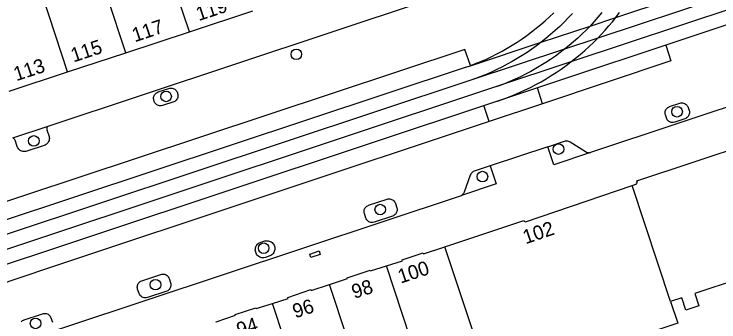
# Model space of a CAD drawing. Extents: x 122462 to 123306, y 485548 to 486417.
# Drawn here: x 122513.2 to 122587.9, y 486070.8 to 486103.4 of the extents above; entities that cross this region are included whole.
import ezdxf

# ---------------------------------------------------------------- set-up
doc = ezdxf.new("R2010")
doc.units = 0
for name, color, linetype in [('Level 1', 7, 'Continuous'), ('Level 17', 7, 'Continuous'), ('Level 37', 7, 'Continuous'), ('Level 4', 7, 'Continuous'), ('Level 40', 7, 'Continuous'), ('Level 53', 7, 'Continuous'), ('Level 58', 7, 'Continuous')]:
    doc.layers.add(name, color=color, linetype=linetype)

msp = doc.modelspace()

# ---------------------------------------------------------------- linework, layer by layer
at = {"layer": 'Level 1'}
for p, q in [((122531.788, 486101.542), (122538.514, 486103.763)), ((122525.059, 486099.319), (122531.788, 486101.542)), ((122518.881, 486097.291), (122525.059, 486099.319)), ((122512.699, 486095.259), (122518.881, 486097.291))]:
    msp.add_line(p, q, dxfattribs=at)
for points in [[(122578.717, 486085.261), (122579.222, 486085.434), (122579.19, 486085.528), (122579.294, 486085.562), (122579.229, 486085.749), (122597.36, 486091.749), (122630.804, 486102.639), (122630.769, 486102.739), (122631.378, 486102.943), (122631.412, 486102.841), (122645.737, 486107.598), (122645.703, 486107.701), (122646.309, 486107.9), (122646.344, 486107.799), (122646.439, 486107.829), (122646.643, 486107.224), (122646.546, 486107.191), (122650.433, 486095.497), (122650.529, 486095.529), (122650.729, 486094.92), (122650.634, 486094.889), (122650.959, 486093.85), (122650.438, 486093.022)], [(122558.89, 486078.769), (122567.249, 486081.539), (122567.283, 486081.447), (122567.388, 486081.482), (122567.42, 486081.388), (122578.717, 486085.261)], [(122552.683, 486076.732), (122554.373, 486077.268), (122554.343, 486077.357), (122556.58, 486078.1), (122556.611, 486078.012), (122558.89, 486078.769)], [(122546.64, 486074.756), (122548.557, 486075.39), (122548.529, 486075.469), (122550.966, 486076.277), (122550.994, 486076.196), (122552.683, 486076.732)], [(122571.449, 486046.689), (122570.397, 486047.633), (122568.035, 486054.738), (122568.533, 486055.294), (122566.851, 486060.355), (122571.343, 486061.848), (122572.168, 486059.366), (122573.87, 486057.846), (122587.371, 486062.335), (122588.048, 486065.322), (122587.669, 486065.408), (122588.593, 486069.484), (122588.972, 486069.398), (122590.22, 486074.903), (122590.066, 486075.365), (122585.361, 486073.8), (122585.794, 486072.5), (122584.426, 486072.045), (122583.994, 486073.346), (122582.809, 486072.952)], [(122540.61, 486072.759), (122542.267, 486073.293), (122542.229, 486073.4), (122544.679, 486074.219), (122544.715, 486074.119), (122546.64, 486074.756)], [(122534.633, 486070.785), (122534.62, 486070.819), (122536.669, 486071.494), (122536.64, 486071.579), (122538.838, 486072.302), (122538.87, 486072.202), (122540.61, 486072.759)], [(122582.809, 486072.952), (122583.573, 486070.656), (122563.772, 486064.073)]]:
    msp.add_lwpolyline(points, dxfattribs=at)
at = {"layer": 'Level 17'}
for p, q in [((122561.587, 486097.945), (122561.583, 486097.957)), ((122569.231, 486093.911), (122568.685, 486095.598)), ((122563.561, 486092.021), (122562.998, 486093.709)), ((122569.231, 486093.911), (122563.561, 486092.021)), ((122516.8, 486091.515), (122513.04, 486090.269)), ((122569.805, 486089.36), (122563.672, 486087.328))]:
    msp.add_line(p, q, dxfattribs=at)
for points in [[(122647.745, 486113.142), (122574.303, 486088.735)], [(122556.699, 486104.74), (122516.8, 486091.515)], [(122561.583, 486097.957), (122561.011, 486099.671), (122526.131, 486088.121), (122514.431, 486084.235), (122465.611, 486068.021), (122466.193, 486066.317)], [(122582.289, 486100.116), (122582.831, 486098.471), (122569.231, 486093.911)], [(122528.711, 486093.684), (122528.612, 486093.695), (122528.515, 486093.719), (122528.427, 486093.757), (122528.345, 486093.805), (122528.269, 486093.864), (122528.202, 486093.932), (122528.144, 486094.008), (122528.096, 486094.091), (122528.06, 486094.18), (122528.035, 486094.272), (122528.01, 486094.369), (122528, 486094.468), (122528.003, 486094.568), (122528.021, 486094.666), (122528.053, 486094.761), (122528.098, 486094.85), (122528.155, 486094.932), (122528.223, 486095.005), (122528.301, 486095.068), (122528.387, 486095.119), (122528.479, 486095.157), (122529.622, 486095.536), (122529.709, 486095.559), (122529.798, 486095.571), (122529.889, 486095.571), (122529.978, 486095.559), (122530.065, 486095.536), (122530.153, 486095.499), (122530.236, 486095.451), (122530.312, 486095.392), (122530.379, 486095.324), (122530.437, 486095.248), (122530.484, 486095.164), (122530.52, 486095.076), (122530.544, 486094.983), (122530.57, 486094.881), (122530.58, 486094.777), (122530.574, 486094.673), (122530.553, 486094.57), (122530.517, 486094.472), (122530.467, 486094.38), (122530.403, 486094.297), (122530.328, 486094.224), (122530.242, 486094.163), (122530.149, 486094.116), (122528.957, 486093.719), (122528.811, 486093.688), (122528.711, 486093.684)], [(122582.991, 486091.93), (122582.886, 486091.942), (122582.784, 486091.97), (122582.688, 486092.013), (122582.599, 486092.07), (122582.52, 486092.14), (122582.452, 486092.221), (122582.398, 486092.311), (122582.357, 486092.408), (122582.253, 486092.721), (122582.228, 486092.818), (122582.218, 486092.917), (122582.221, 486093.017), (122582.239, 486093.115), (122582.271, 486093.209), (122582.315, 486093.299), (122582.372, 486093.38), (122582.44, 486093.453), (122582.518, 486093.516), (122582.604, 486093.567), (122582.696, 486093.605), (122583.785, 486093.967), (122583.882, 486093.992), (122583.981, 486094.002), (122584.081, 486093.999), (122584.179, 486093.981), (122584.274, 486093.949), (122584.363, 486093.904), (122584.445, 486093.847), (122584.518, 486093.779), (122584.581, 486093.701), (122584.632, 486093.615), (122584.67, 486093.523), (122584.774, 486093.212), (122584.799, 486093.115), (122584.809, 486093.016), (122584.806, 486092.916), (122584.788, 486092.818), (122584.757, 486092.723), (122584.712, 486092.634), (122584.655, 486092.552), (122584.587, 486092.479), (122584.509, 486092.416), (122584.423, 486092.365), (122584.331, 486092.327), (122583.242, 486091.965), (122583.096, 486091.933), (122582.991, 486091.93)], [(122563.561, 486092.021), (122516.868, 486076.486), (122511.171, 486074.591), (122468.221, 486060.381), (122467.652, 486062.044)], [(122516.8, 486091.515), (122516.751, 486091.47), (122516.713, 486091.417), (122516.686, 486091.356), (122516.672, 486091.292), (122516.672, 486091.226), (122516.685, 486091.161), (122516.92, 486090.446), (122516.94, 486090.339), (122516.944, 486090.23), (122516.934, 486090.121), (122516.909, 486090.015), (122516.871, 486089.913), (122516.818, 486089.818), (122516.753, 486089.73), (122516.677, 486089.652), (122516.591, 486089.585), (122516.497, 486089.53), (122516.396, 486089.489), (122514.549, 486088.877), (122514.448, 486088.851), (122514.344, 486088.838), (122514.239, 486088.838), (122514.135, 486088.853), (122514.035, 486088.881), (122513.938, 486088.921), (122513.848, 486088.974), (122513.765, 486089.039), (122513.692, 486089.113), (122513.629, 486089.197), (122513.577, 486089.288), (122513.538, 486089.385), (122513.319, 486090.046), (122513.293, 486090.103), (122513.256, 486090.154), (122513.209, 486090.195), (122513.154, 486090.226)], [(122569.805, 486089.36), (122571.559, 486089.941), (122571.659, 486089.966), (122571.761, 486089.976), (122571.863, 486089.971), (122571.964, 486089.951), (122572.06, 486089.917), (122572.151, 486089.869), (122573.798, 486088.836), (122573.891, 486088.788), (122573.99, 486088.753), (122574.093, 486088.732), (122574.198, 486088.726), (122574.303, 486088.735)], [(122574.303, 486088.735), (122570.439, 486087.451), (122569.805, 486089.36)], [(122563.672, 486087.328), (122564.308, 486085.413), (122560.651, 486084.198)], [(122563.672, 486087.328), (122561.98, 486086.766), (122561.89, 486086.723), (122561.807, 486086.668), (122561.733, 486086.602), (122561.668, 486086.525), (122561.616, 486086.44), (122561.576, 486086.349), (122560.936, 486084.546), (122560.894, 486084.462), (122560.842, 486084.385), (122560.78, 486084.315), (122560.709, 486084.254), (122560.651, 486084.198)], [(122462.03, 486051.424), (122518.815, 486070.295), (122560.651, 486084.198)], [(122551.13, 486081.326), (122551.026, 486081.338), (122550.924, 486081.366), (122550.827, 486081.409), (122550.739, 486081.467), (122550.659, 486081.536), (122550.592, 486081.617), (122550.537, 486081.708), (122550.496, 486081.805), (122550.343, 486082.266), (122550.318, 486082.363), (122550.308, 486082.462), (122550.312, 486082.562), (122550.329, 486082.66), (122550.361, 486082.755), (122550.406, 486082.844), (122550.462, 486082.926), (122550.53, 486082.999), (122550.608, 486083.062), (122550.694, 486083.113), (122550.786, 486083.151), (122552.746, 486083.802), (122552.843, 486083.827), (122552.942, 486083.837), (122553.042, 486083.834), (122553.14, 486083.816), (122553.235, 486083.784), (122553.324, 486083.739), (122553.406, 486083.682), (122553.479, 486083.614), (122553.542, 486083.536), (122553.593, 486083.45), (122553.631, 486083.358), (122553.784, 486082.897), (122553.809, 486082.8), (122553.819, 486082.701), (122553.815, 486082.601), (122553.798, 486082.503), (122553.766, 486082.408), (122553.721, 486082.319), (122553.665, 486082.237), (122553.597, 486082.164), (122553.519, 486082.101), (122553.433, 486082.05), (122553.341, 486082.012), (122551.382, 486081.361), (122551.236, 486081.329), (122551.13, 486081.326)], [(122539.691, 486077.579), (122539.577, 486077.58), (122539.464, 486077.596), (122539.355, 486077.626), (122539.25, 486077.671), (122539.152, 486077.729), (122539.063, 486077.8), (122538.984, 486077.882), (122538.916, 486077.973), (122538.861, 486078.073), (122538.82, 486078.179), (122538.793, 486078.29), (122538.78, 486078.403), (122538.783, 486078.517), (122538.801, 486078.629), (122538.834, 486078.738), (122538.88, 486078.842), (122538.94, 486078.939), (122539.012, 486079.027), (122539.096, 486079.105), (122539.188, 486079.171), (122539.289, 486079.224), (122539.805, 486079.378), (122539.918, 486079.398), (122540.032, 486079.403), (122540.146, 486079.392), (122540.258, 486079.365), (122540.365, 486079.324), (122540.465, 486079.268), (122540.557, 486079.2), (122540.639, 486079.119), (122540.709, 486079.028), (122540.766, 486078.929), (122540.808, 486078.823), (122540.837, 486078.711), (122540.849, 486078.597), (122540.846, 486078.483), (122540.828, 486078.37), (122540.794, 486078.26), (122540.746, 486078.156), (122540.684, 486078.06), (122540.61, 486077.973), (122540.524, 486077.896), (122540.429, 486077.832), (122540.326, 486077.782), (122539.855, 486077.605), (122539.691, 486077.579)], [(122527.094, 486073.339), (122526.989, 486073.351), (122526.887, 486073.38), (122526.791, 486073.423), (122526.703, 486073.48), (122526.623, 486073.549), (122526.556, 486073.63), (122526.501, 486073.72), (122526.46, 486073.817), (122526.306, 486074.278), (122526.281, 486074.375), (122526.271, 486074.474), (122526.274, 486074.574), (122526.292, 486074.672), (122526.323, 486074.767), (122526.368, 486074.857), (122526.425, 486074.939), (122526.494, 486075.012), (122526.572, 486075.074), (122526.658, 486075.125), (122526.75, 486075.163), (122528.758, 486075.831), (122528.855, 486075.856), (122528.954, 486075.866), (122529.054, 486075.863), (122529.152, 486075.845), (122529.247, 486075.813), (122529.336, 486075.768), (122529.418, 486075.711), (122529.491, 486075.643), (122529.554, 486075.565), (122529.605, 486075.479), (122529.643, 486075.387), (122529.796, 486074.926), (122529.822, 486074.824), (122529.832, 486074.72), (122529.826, 486074.616), (122529.805, 486074.513), (122529.769, 486074.415), (122529.719, 486074.323), (122529.655, 486074.24), (122529.58, 486074.167), (122529.494, 486074.106), (122529.401, 486074.059), (122527.344, 486073.374), (122527.199, 486073.342), (122527.094, 486073.339)], [(122513.959, 486070.797), (122514.028, 486070.87), (122514.106, 486070.932), (122514.192, 486070.983), (122514.284, 486071.021), (122516.224, 486071.666), (122516.321, 486071.691), (122516.42, 486071.701), (122516.52, 486071.698), (122516.618, 486071.68), (122516.713, 486071.648), (122516.802, 486071.603), (122516.884, 486071.546), (122516.957, 486071.478), (122517.02, 486071.4), (122517.071, 486071.314), (122517.109, 486071.222), (122517.263, 486070.76)]]:
    msp.add_lwpolyline(points, dxfattribs=at)
at = {"layer": 'Level 37'}
for p, q in [((122670.91, 486132.634), (122575.077, 486100.86)), ((122671.362, 486131.258), (122572.236, 486098.337)), ((122671.824, 486129.851), (122564.447, 486094.19)), ((122574.264, 486102.148), (122577, 486103.056)), ((122569.091, 486100.433), (122574.264, 486102.148)), ((122561.587, 486097.945), (122569.091, 486100.433)), ((122575.077, 486100.86), (122571.576, 486099.699)), ((122571.576, 486099.699), (122561.53, 486096.368)), ((122572.236, 486098.337), (122564.043, 486095.616)), ((122466.193, 486066.317), (122560.959, 486097.737)), ((122560.959, 486097.737), (122561.587, 486097.945))]:
    msp.add_line(p, q, dxfattribs=at)
for points in [[(122577, 486103.056), (122670.449, 486134.039)], [(122561.583, 486097.957), (122562.129, 486098.164), (122562.706, 486098.4), (122563.276, 486098.65), (122563.84, 486098.914), (122564.397, 486099.193), (122564.947, 486099.485), (122565.489, 486099.791), (122566.024, 486100.111), (122566.55, 486100.444), (122567.068, 486100.79), (122567.577, 486101.149), (122568.076, 486101.52), (122568.567, 486101.904), (122569.047, 486102.301), (122569.517, 486102.709), (122569.977, 486103.129), (122570.426, 486103.561)], [(122572.404, 486103.48), (122571.964, 486103.011), (122571.512, 486102.552), (122571.049, 486102.105), (122570.575, 486101.669), (122570.09, 486101.245), (122569.595, 486100.833), (122569.091, 486100.433)], [(122575.516, 486103.569), (122575.111, 486103.085), (122574.693, 486102.611), (122574.264, 486102.148)], [(122577, 486103.056), (122577.388, 486103.563)], [(122575.077, 486100.86), (122575.481, 486101.282), (122575.875, 486101.713), (122576.26, 486102.152), (122576.635, 486102.6), (122577, 486103.056)], [(122574.264, 486102.148), (122573.841, 486101.714), (122573.408, 486101.289), (122572.964, 486100.875), (122572.511, 486100.472), (122572.048, 486100.08), (122571.576, 486099.699)], [(122569.091, 486100.433), (122568.599, 486100.062), (122568.099, 486099.703), (122567.59, 486099.356), (122567.073, 486099.021), (122566.549, 486098.698), (122566.017, 486098.387), (122565.478, 486098.089), (122564.932, 486097.804), (122564.379, 486097.531), (122563.821, 486097.272), (122563.256, 486097.026), (122562.686, 486096.793), (122562.11, 486096.574), (122561.53, 486096.368)], [(122572.236, 486098.337), (122572.734, 486098.729), (122573.223, 486099.133), (122573.702, 486099.548), (122574.17, 486099.974), (122574.629, 486100.411), (122575.077, 486100.86)], [(122571.576, 486099.699), (122571.088, 486099.324), (122570.591, 486098.961), (122570.086, 486098.611), (122569.572, 486098.273), (122569.05, 486097.948), (122568.521, 486097.635), (122567.984, 486097.336), (122567.439, 486097.049), (122566.888, 486096.776), (122566.331, 486096.517), (122565.767, 486096.271), (122565.198, 486096.038), (122564.623, 486095.82), (122564.043, 486095.616)], [(122564.447, 486094.19), (122565.045, 486094.399), (122565.637, 486094.621), (122566.225, 486094.858), (122566.806, 486095.108), (122567.382, 486095.372), (122567.951, 486095.65), (122568.513, 486095.94), (122569.069, 486096.245), (122569.617, 486096.562), (122570.157, 486096.892), (122570.689, 486097.235), (122571.214, 486097.59), (122571.729, 486097.957), (122572.236, 486098.337)], [(122560.959, 486097.737), (122561.547, 486097.943), (122561.583, 486097.957)], [(122561.53, 486096.368), (122463.386, 486063.828), (122462.03, 486063.393)], [(122564.043, 486095.616), (122464.355, 486062.509), (122462.03, 486061.762)], [(122564.447, 486094.19), (122464.821, 486061.104), (122462.03, 486060.207)]]:
    msp.add_lwpolyline(points, dxfattribs=at)
at = {"layer": 'Level 4'}
for p, q in [((122531.788, 486101.542), (122527.706, 486113.887)), ((122525.059, 486099.319), (122520.981, 486111.664)), ((122518.881, 486097.291), (122514.806, 486109.622)), ((122582.809, 486072.952), (122578.717, 486085.261)), ((122563.105, 486066.082), (122558.89, 486078.769)), ((122556.904, 486064.022), (122552.683, 486076.732)), ((122550.87, 486062.018), (122546.64, 486074.756)), ((122544.843, 486060.017), (122540.61, 486072.759))]:
    msp.add_line(p, q, dxfattribs=at)
at = {"layer": 'Level 40'}
msp.add_lwpolyline([(122544.672, 486077.61), (122544.547, 486077.99), (122545.542, 486078.318), (122545.667, 486077.938), (122544.672, 486077.61)], dxfattribs=at)
at = {"layer": 'Level 53'}
for centre in [(122543.131, 486099.151), (122529.321, 486094.691), (122583.493, 486093.067), (122515.301, 486089.971), (122570.921, 486089.111), (122562.861, 486086.191), (122552.021, 486082.701), (122539.671, 486078.603), (122528.201, 486074.742), (122515.482, 486070.641)]:
    msp.add_circle(centre, 0.56, dxfattribs=at)

# ---------------------------------------------------------------- texts
at = {"layer": 'Level 58'}
for s, rotation, p in [('119', 18.23833, (122532.78, 486102.661)), ('117', 18.23833, (122526.003, 486100.423)), ('115', 18.23833, (122519.505, 486098.283)), ('113', 18.23833, (122513.438, 486096.29)), ('102', 18.92339, (122567.445, 486079.018)), ('100', 18.28474, (122554.184, 486074.846)), ('98', 18.08862, (122549.274, 486073.23)), ('96', 18.08862, (122543.018, 486071.166)), ('94', 18.08862, (122537.079, 486069.208))]:
    msp.add_text(s, height=1.5, rotation=rotation, dxfattribs=at).set_placement(p)

doc.saveas('drawing.dxf')
